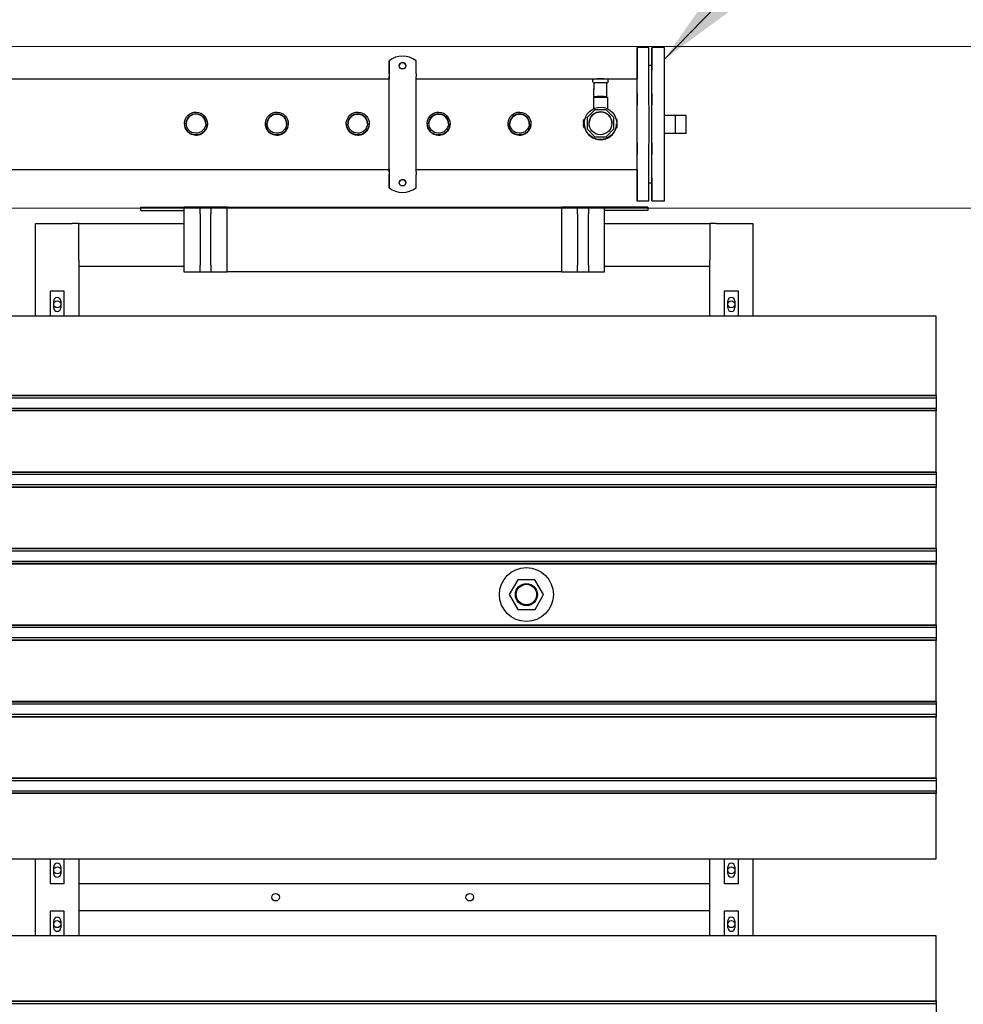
# Model space of a CAD drawing. Extents: x -89225 to 110569, y 13360 to 87647.
# Tile 381 of 478: x 51089 to 52839, y 82461 to 84287. Entities that reach past the tile are written whole.
import ezdxf

# ---------------------------------------------------------------- set-up
doc = ezdxf.new("R2010")
doc.units = 0
for name, color, linetype in [('Beluchtingstank', 253, 'Continuous'), ('Iv-Lines 035', 4, 'Continuous'), ('Iv-Lines 035 @ 100', 4, 'Continuous')]:
    doc.layers.add(name, color=color, linetype=linetype)
doc.styles.add('ISO', font='ISO.SHX')

# ---------------------------------------------------------------- blocks, each defined once
blk = doc.blocks.new('Leidingwerk beluchtingsinstallatie')
for p, q in [((1299577.2, -919997.6), (1299555.2, -919997.6)), ((1299606.2, -919997.6), (1299582.2, -919997.6)), ((1299095.2, -920022.3), (1299095.2, -920046.8)), ((1299095.2, -920046.7), (1299095.2, -920022.3)), ((1299095.2, -920022.3), (1299095.2, -920022.3)), ((1299145.2, -920046.7), (1299145.2, -920022.3)), ((1299582.2, -920031.1), (1299577.2, -920031.1)), ((1297100.9, -920055.9), (1299095.2, -920055.9)), ((1299145.2, -920055.9), (1299555.2, -920055.9)), ((1299473.3, -920057.5), (1299473.3, -920058)), ((1299473.3, -920061.1), (1299473.3, -920058.1)), ((1299475.2, -920084.4), (1299475.3, -920063.1)), ((1299475.2, -920088.4), (1299475.3, -920063.1)), ((1299499.3, -920063.1), (1299475.3, -920063.1)), ((1299499.2, -920088.4), (1299499.3, -920063.1)), ((1299501.3, -920060.5), (1299501.3, -920057.5)), ((1299501.3, -920060.6), (1299501.3, -920061.2)), ((1299474.2, -920090.5), (1299474.2, -920111.3)), ((1299475.2, -920084.6), (1299475.2, -920084.4)), ((1299475.2, -920088.6), (1299475.2, -920084.6)), ((1299475.2, -920088.4), (1299499.2, -920088.4)), ((1299475.2, -920088.6), (1299475.2, -920088.4)), ((1299475.2, -920088.6), (1299481.2, -920088.6)), ((1299481.2, -920088.5), (1299481.2, -920090.4)), ((1299493.2, -920088.5), (1299493.2, -920090.4)), ((1299493.2, -920088.6), (1299499.2, -920088.6)), ((1299499.2, -920088.6), (1299499.2, -920088.4)), ((1299500.2, -920090.5), (1299500.2, -920111.3)), ((1299476.9, -920113.2), (1299462.3, -920127.8)), ((1299497.6, -920113.2), (1299476.9, -920113.2)), ((1299512.3, -920127.8), (1299497.6, -920113.2)), ((1299456, -920133.3), (1299456.2, -920133.3)), ((1299456, -920133.4), (1299456, -920133.4)), ((1299456, -920133.4), (1299456, -920134)), ((1299456, -920133.5), (1299456, -920133.4)), ((1299456, -920134.1), (1299456, -920133.5)), ((1299456, -920133.5), (1299456, -920133.5)), ((1299456, -920133.5), (1299456, -920133.8)), ((1299456, -920133.5), (1299456, -920133.5)), ((1299456, -920134.1), (1299456, -920133.5)), ((1299456, -920133.5), (1299456, -920133.5)), ((1299456, -920133.5), (1299456, -920133.8)), ((1299456, -920133.5), (1299456, -920133.5)), ((1299456, -920135.4), (1299456, -920133.5)), ((1299456, -920133.8), (1299456, -920133.8)), ((1299456, -920133.8), (1299456, -920137.1)), ((1299456, -920133.8), (1299456, -920133.8)), ((1299456, -920133.8), (1299456, -920137.1)), ((1299456, -920134), (1299456, -920134.1)), ((1299456, -920136.8), (1299456, -920134)), ((1299456, -920134), (1299456, -920134)), ((1299456, -920134), (1299456, -920134.7)), ((1299456, -920134), (1299456, -920134)), ((1299456, -920134), (1299456, -920134)), ((1299456, -920134.1), (1299456, -920134.1)), ((1299456, -920134.1), (1299456, -920134.1)), ((1299456, -920136.8), (1299456, -920134.1)), ((1299456, -920134.1), (1299456, -920134.1)), ((1299456, -920134.4), (1299456.2, -920134.4)), ((1299456, -920134.6), (1299456, -920134.6)), ((1299456, -920134.6), (1299456, -920134.6)), ((1299456, -920134.6), (1299456, -920134.6)), ((1299456, -920134.7), (1299456, -920134.7)), ((1299456, -920135.5), (1299456, -920135.4)), ((1299456, -920135.5), (1299456, -920135.5)), ((1299456, -920136.6), (1299456, -920135.5)), ((1299456, -920135.8), (1299456, -920135.8)), ((1299456, -920135.9), (1299456, -920136.3)), ((1299456, -920136.1), (1299456, -920136.1)), ((1299456, -920136.1), (1299456, -920136.1)), ((1299456, -920136.3), (1299456.2, -920136.3)), ((1299456, -920136.3), (1299456, -920136.9)), ((1299456, -920136.3), (1299456, -920136.3)), ((1299456, -920136.9), (1299456, -920136.6)), ((1299456, -920137.1), (1299456, -920136.8)), ((1299456, -920137.1), (1299456, -920136.8)), ((1299456, -920136.9), (1299456.2, -920136.9)), ((1299456, -920136.9), (1299456.2, -920136.9)), ((1299456, -920136.9), (1299456, -920136.9)), ((1299456, -920137), (1299456.2, -920137)), ((1299456, -920137.1), (1299456.2, -920137.1)), ((1299456, -920137.1), (1299456.2, -920137.1)), ((1299456.2, -920146), (1299456.2, -920131)), ((1299456.2, -920131), (1299456.2, -920131.1)), ((1299456.2, -920131), (1299458.2, -920131)), ((1299456.2, -920131.1), (1299456.2, -920133.3)), ((1299456.2, -920135.9), (1299456.2, -920136.3)), ((1299456.2, -920136.3), (1299456.2, -920136.9)), ((1299456.2, -920136.9), (1299456.2, -920136.9)), ((1299456.2, -920137), (1299456.2, -920137.1)), ((1299456.2, -920137.1), (1299456.2, -920140)), ((1299456.2, -920137.1), (1299456.2, -920137.1)), ((1299462.3, -920127.8), (1299462.3, -920148.5)), ((1299462.3, -920127.9), (1299462.3, -920127.8)), ((1299462.3, -920127.9), (1299462.3, -920148.6)), ((1299512.3, -920148.5), (1299512.3, -920127.8)), ((1299516.3, -920131), (1299518.2, -920131)), ((1299518.2, -920146), (1299518.2, -920131)), ((1299518.4, -920133.4), (1299518.2, -920133.4)), ((1299518.4, -920133.4), (1299518.2, -920133.4)), ((1299518.4, -920134), (1299518.2, -920134)), ((1299518.4, -920134), (1299518.2, -920134)), ((1299518.4, -920136.7), (1299518.2, -920136.7)), ((1299518.4, -920137), (1299518.2, -920137)), ((1299518.4, -920137), (1299518.2, -920137)), ((1299518.4, -920137.1), (1299518.2, -920137.1)), ((1299518.4, -920134), (1299518.4, -920133.4)), ((1299518.4, -920134), (1299518.4, -920134)), ((1299518.4, -920136.7), (1299518.4, -920134)), ((1299518.4, -920137), (1299518.4, -920136.7)), ((1299518.4, -920137), (1299518.4, -920137)), ((1299626.2, -920123.7), (1299606.2, -920123.7)), ((1299646.2, -920123.7), (1299626.2, -920123.7)), ((1298716.1, -920138.1), (1298716, -920138.3)), ((1298716, -920138.3), (1298716, -920138.5)), ((1298758.4, -920139.3), (1298758.4, -920139.4)), ((1298758.4, -920139.4), (1298758.4, -920139.6)), ((1298866.1, -920138.1), (1298866, -920138.3)), ((1298866, -920138.3), (1298866, -920138.5)), ((1298908.4, -920139.3), (1298908.4, -920139.4)), ((1298908.4, -920139.4), (1298908.4, -920139.6)), ((1299016.1, -920138.1), (1299016, -920138.3)), ((1299016, -920138.3), (1299016, -920138.5)), ((1299058.4, -920139.3), (1299058.4, -920139.4)), ((1299058.4, -920139.4), (1299058.4, -920139.6)), ((1299166.1, -920138.1), (1299166, -920138.3)), ((1299166, -920138.3), (1299166, -920138.5)), ((1299208.4, -920139.3), (1299208.4, -920139.4)), ((1299208.4, -920139.4), (1299208.4, -920139.6)), ((1299316.1, -920138.1), (1299316, -920138.3)), ((1299316, -920138.3), (1299316, -920138.5)), ((1299358.4, -920139.3), (1299358.4, -920139.4)), ((1299358.4, -920139.4), (1299358.4, -920139.6)), ((1299456, -920140), (1299456.2, -920140)), ((1299456, -920140), (1299456, -920141.2)), ((1299456, -920140), (1299456, -920140)), ((1299456, -920141.2), (1299456, -920140)), ((1299456, -920140), (1299456, -920140)), ((1299456, -920140), (1299456, -920141.2)), ((1299456, -920140), (1299456, -920140)), ((1299456, -920141.2), (1299456, -920140)), ((1299456, -920140.4), (1299456, -920140.1)), ((1299456, -920140.1), (1299456, -920140.1)), ((1299456, -920140.1), (1299456, -920141.9)), ((1299456, -920140.1), (1299456, -920140.1)), ((1299456, -920140.1), (1299456, -920140.1)), ((1299456, -920140.1), (1299456, -920143.7)), ((1299456, -920140.1), (1299456, -920140.1)), ((1299456, -920143.7), (1299456, -920140.1)), ((1299456, -920140.8), (1299456, -920140.2)), ((1299456, -920140.2), (1299456, -920140.2)), ((1299456, -920140.2), (1299456, -920143.7)), ((1299456, -920140.2), (1299456, -920140.2)), ((1299456, -920140.4), (1299456, -920140.4)), ((1299456, -920140.4), (1299456, -920140.4)), ((1299456, -920141.9), (1299456, -920140.4)), ((1299456, -920140.8), (1299456, -920140.8)), ((1299456, -920140.8), (1299456, -920140.8)), ((1299456, -920143.7), (1299456, -920140.8)), ((1299456, -920141.2), (1299456.2, -920141.2)), ((1299456, -920141.2), (1299456.2, -920141.2)), ((1299456, -920141.2), (1299456, -920141.2)), ((1299456, -920141.2), (1299456.2, -920141.2)), ((1299456, -920141.2), (1299456.2, -920141.2)), ((1299456, -920141.2), (1299456, -920141.2)), ((1299456, -920143), (1299456, -920141.8)), ((1299456, -920141.8), (1299456, -920143)), ((1299456, -920141.8), (1299456, -920141.8)), ((1299456, -920141.8), (1299456.2, -920141.8)), ((1299456, -920141.9), (1299456, -920141.9)), ((1299456, -920141.9), (1299456, -920141.9)), ((1299456, -920141.9), (1299456, -920141.9)), ((1299456, -920142.4), (1299456, -920143)), ((1299456, -920143), (1299456, -920142.4)), ((1299456, -920143.3), (1299456, -920143)), ((1299456, -920143), (1299456, -920143.3)), ((1299456, -920143), (1299456, -920143)), ((1299456, -920143), (1299456, -920143)), ((1299456, -920143), (1299456.2, -920143)), ((1299456, -920143.3), (1299456, -920143.3)), ((1299456, -920143.6), (1299456, -920143.3)), ((1299456, -920143.3), (1299456, -920143.6)), ((1299456, -920143.3), (1299456, -920143.3)), ((1299456, -920143.3), (1299456, -920143.3)), ((1299456, -920143.3), (1299456.2, -920143.3)), ((1299456, -920143.3), (1299456.2, -920143.3)), ((1299456, -920143.6), (1299456, -920143.6)), ((1299456, -920143.6), (1299456.2, -920143.6)), ((1299456, -920143.6), (1299456.2, -920143.6)), ((1299456, -920143.7), (1299456, -920143.7)), ((1299456, -920143.7), (1299456, -920143.7)), ((1299456, -920143.7), (1299456, -920143.7)), ((1299456, -920143.7), (1299456.2, -920143.7)), ((1299456, -920143.7), (1299456, -920143.7)), ((1299456, -920143.7), (1299456.2, -920143.7)), ((1299456.2, -920140), (1299456.2, -920141.2)), ((1299456.2, -920141.2), (1299456.2, -920141.2)), ((1299456.2, -920141.2), (1299456.2, -920141.2)), ((1299456.2, -920141.2), (1299456.2, -920141.2)), ((1299456.2, -920141.2), (1299456.2, -920141.8)), ((1299456.2, -920141.8), (1299456.2, -920143)), ((1299456.2, -920143), (1299456.2, -920143.3)), ((1299456.2, -920143.3), (1299456.2, -920143.3)), ((1299456.2, -920143.3), (1299456.2, -920143.6)), ((1299456.2, -920143.6), (1299456.2, -920143.6)), ((1299456.2, -920143.6), (1299456.2, -920143.7)), ((1299456.2, -920143.7), (1299456.2, -920146.1)), ((1299456.2, -920143.7), (1299456.2, -920143.7)), ((1299456.2, -920146.1), (1299456.2, -920146)), ((1299456.2, -920146), (1299458.2, -920146)), ((1299456.2, -920146.1), (1299458.2, -920146.1)), ((1299457.3, -920137.5), (1299457.3, -920137.6)), ((1299458.2, -920146), (1299458.2, -920146.1)), ((1299462.3, -920148.5), (1299476.9, -920163.2)), ((1299462.3, -920148.6), (1299462.3, -920148.5)), ((1299462.3, -920148.6), (1299476.9, -920163.3)), ((1299497.6, -920163.2), (1299512.3, -920148.5)), ((1299497.6, -920163.3), (1299512.3, -920148.6)), ((1299512.3, -920148.6), (1299512.3, -920148.5)), ((1299516.3, -920146.1), (1299516.3, -920146)), ((1299516.3, -920146), (1299518.2, -920146)), ((1299516.3, -920146.1), (1299518.2, -920146.1)), ((1299517.2, -920139.1), (1299517.2, -920139.3)), ((1299518.4, -920139.8), (1299518.2, -920139.8)), ((1299518.4, -920140), (1299518.2, -920140)), ((1299518.4, -920144.6), (1299518.2, -920144.6)), ((1299518.4, -920144.6), (1299518.2, -920144.6)), ((1299518.2, -920146.1), (1299518.2, -920146)), ((1299518.4, -920140), (1299518.4, -920139.8)), ((1299518.4, -920144.6), (1299518.4, -920144.6)), ((1299476.9, -920163.2), (1299497.6, -920163.2)), ((1299476.9, -920163.3), (1299476.9, -920163.2)), ((1299476.9, -920163.3), (1299497.6, -920163.3)), ((1299497.6, -920163.3), (1299497.6, -920163.2)), ((1299626.2, -920157.4), (1299606.2, -920157.4)), ((1299646.2, -920157.4), (1299626.2, -920157.4)), ((1297100.9, -920224.2), (1299095.2, -920224.2)), ((1299145.2, -920224.2), (1299555.2, -920224.2)), ((1299095.2, -920257.8), (1299095.2, -920233.4)), ((1299095.2, -920233.4), (1299095.2, -920257.8)), ((1299145.2, -920257.8), (1299145.2, -920233.4)), ((1299095.2, -920257.8), (1299095.2, -920257.8)), ((1299145.2, -920257.8), (1299145.2, -920257.8)), ((1299582.2, -920249.1), (1299577.2, -920249.1)), ((1299577.2, -920282.6), (1299555.2, -920282.6)), ((1299606.2, -920282.6), (1299582.2, -920282.6))]:
    blk.add_line(p, q)
for centre, major_axis, ratio, start_param, end_param in [((1299555.2, -920140.1), (0, 142.5), 0.000191, 2.20242, 7.222358), ((1299582.2, -920140.1), (0, 142.5), 0.000191, 2.441701, 6.983076), ((1299577.2, -920140.1), (0, 142.5), 0.000191, 3.141593, 6.283185), ((1299606.2, -920140.1), (0, 142.5), 0.000191, 3.141593, 6.283185), ((1299120.2, -920053.5), (40, -1.1), 0.999976, 0.922953, 2.273216), ((1299120.2, -920031.6), (6, -0.15), 0.999976, 0, 3.13576), ((1299582.2, -920029.5), (0, 11), 0.000191, 4.571787, 7.994583), ((1299582.2, -920140.1), (0, 109), 0.000191, 3.141593, 6.283185), ((1299095.2, -920046.7), (0, -5), 0.000191, 4.719386, 6.157022), ((1299095.2, -920046.7), (0, -10), 0.000191, 4.719386, 6.157022), ((1299095.2, -920140.1), (0, -89.2), 0.000191, 0.140157, 3.015429), ((1299095.2, -920140.1), (0, 84.2), 0.000191, 3.281749, 6.157022), ((1299145.2, -920046.7), (0, -5), 0.000191, 4.719386, 6.157022), ((1299145.2, -920140.1), (0, -89.2), 0.000191, 0.140157, 3.015429), ((1299475.3, -920058.1), (-2, 0), 0.999976, 6.255897, 6.283185), ((1299475.3, -920061.1), (-2, 0), 0.999976, 0, 1.570796), ((1299499.3, -920061.1), (2, -0.05), 0.999976, 4.739677, 6.283185), ((1299499.3, -920060.5), (2, 0), 0.999122, 6.255921, 6.283185), ((1299555.2, -920140.1), (0, 84.2), 0.000191, 3.126176, 6.298602), ((1299487.2, -920090.5), (-13, 0), 0.006997, 3.141593, 6.283185), ((1299487.2, -920088.5), (-6, 0), 0.006997, 3.141593, 6.283185), ((1299487.3, -920138.3), (21.2, -0.6), 0.999976, 0.003467, 3.138126), ((1298737.2, -920139), (18, -0.5), 0.999976, 0.009722, 3.131871), ((1298887.2, -920139), (18, -0.5), 0.999976, 0.009722, 3.131871), ((1299037.2, -920139), (18, -0.5), 0.999976, 0.009722, 3.131871), ((1299187.2, -920139), (18, -0.5), 0.999976, 0.009722, 3.131871), ((1299337.2, -920139), (18, -0.5), 0.999976, 0.009722, 3.131871), ((1299626.2, -920140.6), (0, 16.9), 0.000191, 3.141595, 6.283188), ((1299646.2, -920140.6), (0, 16.8), 0.000191, 3.141592, 6.283185), ((1298737.2, -920138.9), (-21.2, 0.6), 0.999976, 0, 3.141593), ((1298737.2, -920139), (-21.2, 0.6), 0.999976, 0, 3.141593), ((1298737.2, -920138.9), (-21.2, 0.6), 0.999976, 6.273344, 9.43462), ((1298887.2, -920138.9), (-21.2, 0.6), 0.999976, 0, 3.141593), ((1298887.2, -920139), (-21.2, 0.6), 0.999976, 0, 3.141593), ((1298887.2, -920138.9), (-21.2, 0.6), 0.999976, 6.273344, 9.43462), ((1299037.2, -920138.9), (-21.2, 0.6), 0.999976, 0, 3.141593), ((1299037.2, -920138.9), (-21.2, 0.6), 0.999976, 6.273344, 9.43462), ((1299037.2, -920139), (-21.2, 0.6), 0.999976, 0, 3.141593), ((1299187.2, -920138.9), (-21.2, 0.6), 0.999976, 0, 3.141593), ((1299187.2, -920139), (-21.2, 0.6), 0.999976, 0, 3.141593), ((1299187.2, -920138.9), (-21.2, 0.6), 0.999976, 6.273344, 9.43462), ((1299337.2, -920138.9), (-21.2, 0.6), 0.999976, 0, 3.141593), ((1299337.2, -920139), (-21.2, 0.6), 0.999976, 0, 3.141593), ((1299337.2, -920138.9), (-21.2, 0.6), 0.999976, 6.273344, 9.43462), ((1299487.2, -920138.5), (-30, 0.8), 0.999976, 0, 0.279968), ((1299487.2, -920138.7), (30, -0.8), 0.999976, 3.415904, 6.06345), ((1299487.2, -920138.5), (30, -0.8), 0.999976, 6.057793, 6.283185), ((1299095.2, -920233.3), (0, 10), 0.000191, 0.140157, 1.577793), ((1299095.2, -920233.3), (0, 5), 0.000191, 0.140157, 1.577793), ((1299145.2, -920233.3), (0, 5), 0.000191, 0.140157, 1.577793), ((1299120.2, -920248.6), (6, -0.15), 0.999976, 0, 3.13576), ((1299120.2, -920226.5), (-40, 1.1), 0.999976, 0.922953, 2.273216), ((1299120.2, -920226.6), (-40, 1.1), 0.999976, 0.922953, 2.273216), ((1299582.2, -920251.3), (0, -11), 0.000191, 4.512503, 8.053868)]:
    blk.add_ellipse(centre, major_axis=major_axis, ratio=ratio, start_param=start_param, end_param=end_param)
for centre, major_axis, ratio in [((1299120.2, -920031.5), (6, 0), 0.999976), ((1299555.2, -920028.9), (0, 11), 0.000191), ((1299555.2, -920029.5), (0, 11), 0.000191), ((1299582.2, -920028.9), (0, 11), 0.000191), ((1299555.2, -920093.4), (0, 11), 0.000191), ((1299582.2, -920093.4), (0, 11), 0.000191), ((1298737.2, -920138.7), (21.2, -0.6), 0.999976), ((1298887.2, -920138.7), (21.2, -0.6), 0.999976), ((1299037.2, -920138.7), (21.2, -0.6), 0.999976), ((1299187.2, -920138.7), (21.2, -0.6), 0.999976), ((1299337.2, -920138.7), (21.2, -0.6), 0.999976), ((1299487.3, -920138.3), (-30, 0.8), 0.999976), ((1299487.3, -920138.2), (21.2, -0.6), 0.999976), ((1298737.2, -920138.7), (18, -0.5), 0.999976), ((1298887.2, -920138.7), (18, -0.5), 0.999976), ((1299037.2, -920138.7), (18, -0.5), 0.999976), ((1299187.2, -920138.7), (18, -0.5), 0.999976), ((1299337.2, -920138.7), (18, -0.5), 0.999976), ((1299555.2, -920185.2), (0, 11), 0.000191), ((1299582.2, -920185.2), (0, 11), 0.000191), ((1299120.2, -920248.5), (6, 0), 0.999976), ((1299555.2, -920250.6), (0, 11), 0.000191), ((1299555.2, -920251.3), (0, 11), 0.000191), ((1299582.2, -920250.6), (0, 11), 0.000191)]:
    blk.add_ellipse(centre, major_axis=major_axis, ratio=ratio)
for points, knots in [([(1299473.3, -920057.5), (1299473.3, -920057.3), (1299473.3, -920057), (1299473.5, -920056.6), (1299473.6, -920056.4), (1299473.8, -920056.1), (1299474, -920056), (1299474.3, -920055.8), (1299474.4, -920055.7), (1299474.5, -920055.7), (1299474.6, -920055.6), (1299474.7, -920055.6), (1299474.8, -920055.6), (1299474.9, -920055.6), (1299474.9, -920055.5), (1299475, -920055.5), (1299475, -920055.5), (1299475.1, -920055.5), (1299475.1, -920055.5), (1299475.2, -920055.5), (1299475.3, -920055.5), (1299475.5, -920055.5), (1299475.8, -920055.5), (1299476.7, -920055.5), (1299477.6, -920055.5), (1299479.6, -920055.5), (1299480.7, -920055.5), (1299483, -920055.4), (1299484.2, -920055.4), (1299486.7, -920055.4), (1299488, -920055.4), (1299490.6, -920055.4), (1299491.8, -920055.4), (1299494.1, -920055.5), (1299495.1, -920055.5), (1299496.9, -920055.5), (1299497.6, -920055.5), (1299498.7, -920055.5), (1299499.1, -920055.5), (1299499.3, -920055.5), (1299499.4, -920055.5), (1299499.4, -920055.5), (1299499.5, -920055.5), (1299499.5, -920055.5), (1299499.6, -920055.5), (1299499.6, -920055.6), (1299499.6, -920055.6), (1299499.7, -920055.6), (1299499.8, -920055.6), (1299499.9, -920055.6), (1299500, -920055.7), (1299500.1, -920055.7), (1299500.2, -920055.8), (1299500.5, -920055.9), (1299500.6, -920056), (1299500.9, -920056.3), (1299501, -920056.5), (1299501.2, -920056.9), (1299501.2, -920057.1), (1299501.3, -920057.4), (1299501.3, -920057.4), (1299501.3, -920057.5)], [0, 0, 0, 0, 0.064992, 0.064992, 0.128799, 0.128799, 0.192582, 0.192582, 0.223391, 0.223391, 0.250433, 0.250433, 0.268281, 0.268281, 0.291335, 0.291335, 0.312504, 0.312504, 0.347687, 0.347687, 0.437682, 0.437682, 0.708598, 0.708598, 1.172806, 1.172806, 1.559094, 1.559094, 1.943182, 1.943182, 2.32658, 2.32658, 2.70984, 2.70984, 3.093269, 3.093269, 3.477442, 3.477442, 3.864697, 3.864697, 3.909403, 3.909403, 3.943004, 3.943004, 3.958942, 3.958942, 3.973559, 3.973559, 3.994903, 3.994903, 4.016698, 4.016698, 4.050126, 4.050126, 4.101336, 4.101336, 4.163301, 4.163301, 4.227034, 4.227034, 4.252084, 4.252084, 4.252084, 4.252084]), ([(1298874, -920126.9), (1298874.1, -920126.8), (1298874.2, -920126.7), (1298875.1, -920125.8), (1298876, -920125), (1298878, -920123.6), (1298879.1, -920123.1), (1298881.3, -920122.1), (1298882.5, -920121.8), (1298884.9, -920121.3), (1298886.1, -920121.2), (1298888.4, -920121.2), (1298889.6, -920121.3), (1298891.9, -920121.8), (1298893.1, -920122.1), (1298895.4, -920123.1), (1298896.4, -920123.6), (1298898.4, -920125), (1298899.4, -920125.8), (1298900.5, -920126.9), (1298900.8, -920127.2), (1298901.1, -920127.6)], [4.108781, 4.108781, 4.108781, 4.108781, 4.152558, 4.152558, 4.498623, 4.498623, 4.844688, 4.844688, 5.190753, 5.190753, 5.536817, 5.536817, 5.882882, 5.882882, 6.228947, 6.228947, 6.575012, 6.575012, 6.921076, 6.921076, 7.061215, 7.061215, 7.061215, 7.061215]), ([(1299024, -920126.9), (1299024.1, -920126.8), (1299024.2, -920126.7), (1299025.1, -920125.8), (1299026, -920125), (1299028, -920123.6), (1299029.1, -920123.1), (1299031.3, -920122.1), (1299032.5, -920121.8), (1299034.9, -920121.3), (1299036.1, -920121.2), (1299038.4, -920121.2), (1299039.6, -920121.3), (1299041.9, -920121.8), (1299043.1, -920122.1), (1299045.4, -920123.1), (1299046.4, -920123.6), (1299048.4, -920125), (1299049.4, -920125.8), (1299050.5, -920126.9), (1299050.8, -920127.2), (1299051.1, -920127.6)], [4.108781, 4.108781, 4.108781, 4.108781, 4.152558, 4.152558, 4.498623, 4.498623, 4.844688, 4.844688, 5.190753, 5.190753, 5.536817, 5.536817, 5.882882, 5.882882, 6.228947, 6.228947, 6.575012, 6.575012, 6.921076, 6.921076, 7.061215, 7.061215, 7.061215, 7.061215]), ([(1299174, -920126.9), (1299174.1, -920126.8), (1299174.2, -920126.7), (1299175.1, -920125.8), (1299176, -920125), (1299178, -920123.6), (1299179.1, -920123.1), (1299181.3, -920122.1), (1299182.5, -920121.8), (1299184.9, -920121.3), (1299186.1, -920121.2), (1299188.4, -920121.2), (1299189.6, -920121.3), (1299191.9, -920121.8), (1299193.1, -920122.1), (1299195.4, -920123.1), (1299196.4, -920123.6), (1299198.4, -920125), (1299199.4, -920125.8), (1299200.5, -920126.9), (1299200.8, -920127.2), (1299201.1, -920127.6)], [4.108781, 4.108781, 4.108781, 4.108781, 4.152558, 4.152558, 4.498623, 4.498623, 4.844688, 4.844688, 5.190753, 5.190753, 5.536817, 5.536817, 5.882882, 5.882882, 6.228947, 6.228947, 6.575012, 6.575012, 6.921076, 6.921076, 7.061215, 7.061215, 7.061215, 7.061215]), ([(1299324, -920126.9), (1299324.1, -920126.8), (1299324.2, -920126.7), (1299325.1, -920125.8), (1299326, -920125), (1299328, -920123.6), (1299329.1, -920123.1), (1299331.3, -920122.1), (1299332.5, -920121.8), (1299334.9, -920121.3), (1299336.1, -920121.2), (1299338.4, -920121.2), (1299339.6, -920121.3), (1299341.9, -920121.8), (1299343.1, -920122.1), (1299345.4, -920123.1), (1299346.4, -920123.6), (1299348.4, -920125), (1299349.4, -920125.8), (1299350.5, -920126.9), (1299350.8, -920127.2), (1299351.1, -920127.6)], [4.108781, 4.108781, 4.108781, 4.108781, 4.152558, 4.152558, 4.498623, 4.498623, 4.844688, 4.844688, 5.190753, 5.190753, 5.536817, 5.536817, 5.882882, 5.882882, 6.228947, 6.228947, 6.575012, 6.575012, 6.921076, 6.921076, 7.061215, 7.061215, 7.061215, 7.061215]), ([(1299456, -920133.3), (1299456, -920133.3), (1299456, -920133.3), (1299456, -920133.4), (1299456, -920133.4), (1299456, -920133.5), (1299456, -920133.5), (1299456, -920133.6), (1299456, -920133.7), (1299456, -920133.9), (1299456, -920134), (1299456, -920134.1), (1299456, -920134.2), (1299456, -920134.3), (1299456, -920134.4)], [0, 0, 0, 0, 0.089615, 0.174949, 0.257548, 0.338901, 0.420053, 0.501401, 0.584252, 0.67037, 0.756473, 0.839207, 0.92012, 1, 1, 1, 1]), ([(1299456, -920134.6), (1299456, -920134.6), (1299456, -920134.5), (1299456, -920134.3), (1299456, -920134.2), (1299456, -920134.1), (1299456, -920134), (1299456, -920133.9), (1299456, -920133.8), (1299456, -920133.7), (1299456, -920133.6), (1299456, -920133.5), (1299456, -920133.5), (1299456, -920133.4), (1299456, -920133.4), (1299456, -920133.4), (1299456, -920133.3), (1299456, -920133.3), (1299456, -920133.3)], [0, 0, 0, 0, 0.07494, 0.146428, 0.214753, 0.280422, 0.343604, 0.405543, 0.466199, 0.526538, 0.585902, 0.64409, 0.701613, 0.758754, 0.816629, 0.875655, 0.936624, 1, 1, 1, 1]), ([(1299456, -920134), (1299456, -920134), (1299456, -920134), (1299456, -920134), (1299456, -920134), (1299456, -920134), (1299456, -920134), (1299456, -920134.1), (1299456, -920134.1), (1299456, -920134.1), (1299456, -920134.2), (1299456, -920134.2), (1299456, -920134.3), (1299456, -920134.3), (1299456, -920134.4), (1299456, -920134.5), (1299456, -920134.5), (1299456, -920134.6), (1299456, -920134.6)], [0, 0, 0, 0, 0.056467, 0.111164, 0.164937, 0.218322, 0.272393, 0.327976, 0.385291, 0.444903, 0.506844, 0.569488, 0.634153, 0.700976, 0.770897, 0.843626, 0.91966, 1, 1, 1, 1]), ([(1299456, -920134.4), (1299456, -920134.4), (1299456, -920134.3), (1299456, -920134.2), (1299456, -920134.2), (1299456, -920134.1), (1299456, -920134), (1299456, -920134), (1299456, -920134), (1299456, -920134), (1299456, -920134)], [0, 0, 0, 0, 0.132755, 0.257234, 0.378601, 0.501406, 0.623942, 0.743642, 0.868121, 1, 1, 1, 1]), ([(1299456, -920135.5), (1299456, -920135.5), (1299456, -920135.4), (1299456, -920135.3), (1299456, -920135.2), (1299456, -920135.2), (1299456, -920135.1), (1299456, -920135), (1299456, -920134.9), (1299456, -920134.9), (1299456, -920134.8), (1299456, -920134.6), (1299456, -920134.5), (1299456, -920134.5), (1299456, -920134.4)], [0, 0, 0, 0, 0.103844, 0.201115, 0.291116, 0.374348, 0.450707, 0.52004, 0.583258, 0.639578, 0.741537, 0.83506, 0.920873, 1, 1, 1, 1]), ([(1299456, -920134.4), (1299456, -920134.4), (1299456, -920134.5), (1299456, -920134.5), (1299456, -920134.6), (1299456, -920134.7), (1299456, -920134.8), (1299456, -920134.9), (1299456, -920135), (1299456, -920135.1), (1299456, -920135.2), (1299456, -920135.3), (1299456, -920135.4), (1299456, -920135.5), (1299456, -920135.6), (1299456, -920135.7), (1299456, -920135.8), (1299456, -920135.9), (1299456, -920135.9)], [0, 0, 0, 0, 0.045518, 0.091616, 0.139247, 0.188242, 0.238673, 0.290664, 0.34484, 0.400432, 0.459144, 0.522551, 0.590101, 0.66226, 0.739681, 0.821575, 0.90833, 1, 1, 1, 1]), ([(1299456, -920134.7), (1299456, -920134.7), (1299456, -920134.7), (1299456, -920134.7), (1299456, -920134.7), (1299456, -920134.7), (1299456, -920134.8), (1299456, -920134.8), (1299456, -920134.9), (1299456, -920135), (1299456, -920135.1), (1299456, -920135.2), (1299456, -920135.2), (1299456, -920135.4), (1299456, -920135.5), (1299456, -920135.6), (1299456, -920135.7), (1299456, -920135.8), (1299456, -920135.8)], [0, 0, 0, 0, 0.063401, 0.124976, 0.184492, 0.243474, 0.302264, 0.361384, 0.421482, 0.483455, 0.545936, 0.608143, 0.66982, 0.732332, 0.796092, 0.861643, 0.929435, 1, 1, 1, 1]), ([(1299456, -920134.7), (1299456, -920134.7), (1299456, -920134.7), (1299456, -920134.7), (1299456, -920134.7), (1299456, -920134.7), (1299456, -920134.7)], [0, 0, 0, 0, 0.263654, 0.51998, 0.767103, 1, 1, 1, 1]), ([(1299456, -920135.3), (1299456, -920135.3), (1299456, -920135.3), (1299456, -920135.3), (1299456, -920135.3), (1299456, -920135.3), (1299456, -920135.4), (1299456, -920135.4), (1299456, -920135.5), (1299456, -920135.5), (1299456, -920135.5)], [0, 0, 0, 0, 0.11036, 0.221186, 0.334364, 0.452977, 0.577234, 0.708804, 0.849355, 1, 1, 1, 1]), ([(1299456, -920135.8), (1299456, -920135.8), (1299456, -920135.8), (1299456, -920135.7), (1299456, -920135.7), (1299456, -920135.6), (1299456, -920135.6), (1299456, -920135.5), (1299456, -920135.5), (1299456, -920135.4), (1299456, -920135.4), (1299456, -920135.4), (1299456, -920135.3), (1299456, -920135.3), (1299456, -920135.3), (1299456, -920135.3), (1299456, -920135.3), (1299456, -920135.3), (1299456, -920135.3)], [0, 0, 0, 0, 0.072891, 0.141883, 0.209282, 0.274623, 0.338439, 0.401305, 0.465006, 0.52832, 0.59074, 0.650981, 0.70969, 0.767212, 0.824188, 0.881767, 0.939955, 1, 1, 1, 1]), ([(1299456, -920136.4), (1299456, -920136.4), (1299456, -920136.4), (1299456, -920136.4), (1299456, -920136.4), (1299456, -920136.4), (1299456, -920136.3), (1299456, -920136.3), (1299456, -920136.3), (1299456, -920136.2), (1299456, -920136.2), (1299456, -920136.2), (1299456, -920136.1), (1299456, -920136.1), (1299456, -920136), (1299456, -920136), (1299456, -920135.9), (1299456, -920135.9), (1299456, -920135.8)], [0, 0, 0, 0, 0.061179, 0.120371, 0.178442, 0.235934, 0.294268, 0.352654, 0.413122, 0.475586, 0.5389, 0.601869, 0.664333, 0.727647, 0.792409, 0.85912, 0.928135, 1, 1, 1, 1]), ([(1299456, -920135.8), (1299456, -920135.9), (1299456, -920135.9), (1299456, -920136.1), (1299456, -920136.2), (1299456, -920136.3), (1299456, -920136.4), (1299456, -920136.5), (1299456, -920136.6), (1299456, -920136.7), (1299456, -920136.8), (1299456, -920136.8), (1299456, -920136.9), (1299456, -920136.9), (1299456, -920137), (1299456, -920137), (1299456, -920137), (1299456, -920137), (1299456, -920137)], [0, 0, 0, 0, 0.066755, 0.131728, 0.19481, 0.256899, 0.318751, 0.380351, 0.443324, 0.507463, 0.571506, 0.633361, 0.693942, 0.753929, 0.813802, 0.874524, 0.936222, 1, 1, 1, 1]), ([(1299456, -920136.1), (1299456, -920136.1), (1299456, -920136.2), (1299456, -920136.2), (1299456, -920136.3), (1299456, -920136.3), (1299456, -920136.4), (1299456, -920136.4), (1299456, -920136.4), (1299456, -920136.4), (1299456, -920136.4)], [0, 0, 0, 0, 0.138114, 0.268408, 0.394191, 0.517092, 0.637493, 0.757004, 0.877294, 1, 1, 1, 1]), ([(1299456, -920137), (1299456, -920137), (1299456, -920137), (1299456, -920137), (1299456, -920137), (1299456, -920137), (1299456, -920136.9), (1299456, -920136.9), (1299456, -920136.9), (1299456, -920136.8), (1299456, -920136.7), (1299456, -920136.7), (1299456, -920136.6), (1299456, -920136.5), (1299456, -920136.4), (1299456, -920136.3), (1299456, -920136.2), (1299456, -920136.1), (1299456, -920136.1)], [0, 0, 0, 0, 0.065935, 0.130037, 0.192362, 0.25382, 0.314199, 0.37467, 0.435154, 0.496479, 0.557809, 0.619031, 0.679691, 0.740961, 0.803375, 0.866818, 0.932318, 1, 1, 1, 1]), ([(1299456.2, -920133.3), (1299456.2, -920133.3), (1299456.2, -920133.3), (1299456.2, -920133.4), (1299456.2, -920133.4), (1299456.2, -920133.5), (1299456.2, -920133.5), (1299456.2, -920133.6), (1299456.2, -920133.7), (1299456.2, -920133.9), (1299456.2, -920134), (1299456.2, -920134.1), (1299456.2, -920134.2), (1299456.2, -920134.3), (1299456.2, -920134.4)], [0, 0, 0, 0, 0.089615, 0.174949, 0.257548, 0.338901, 0.420053, 0.501401, 0.584252, 0.67037, 0.756473, 0.839207, 0.92012, 1, 1, 1, 1]), ([(1299456.2, -920134.4), (1299456.2, -920134.4), (1299456.2, -920134.5), (1299456.2, -920134.5), (1299456.2, -920134.6), (1299456.2, -920134.7), (1299456.2, -920134.8), (1299456.2, -920134.9), (1299456.2, -920135), (1299456.2, -920135.1), (1299456.2, -920135.2), (1299456.2, -920135.3), (1299456.2, -920135.4), (1299456.2, -920135.5), (1299456.2, -920135.6), (1299456.2, -920135.7), (1299456.2, -920135.8), (1299456.2, -920135.9), (1299456.2, -920135.9)], [0, 0, 0, 0, 0.045518, 0.091616, 0.139247, 0.188242, 0.238673, 0.290664, 0.34484, 0.400432, 0.459144, 0.522551, 0.590101, 0.66226, 0.739681, 0.821575, 0.90833, 1, 1, 1, 1]), ([(1299456.2, -920136.9), (1299456.2, -920136.9), (1299456.2, -920137), (1299456.2, -920137), (1299456.2, -920137), (1299456.2, -920137), (1299456.2, -920137), (1299456.2, -920137)], [0.7421586, 0.7421586, 0.7421586, 0.7421586, 0.7539288, 0.8138015, 0.8745236, 0.936222, 1, 1, 1, 1]), ([(1299518.4, -920133.4), (1299518.4, -920133.4), (1299518.4, -920133.4), (1299518.4, -920133.4), (1299518.4, -920133.4), (1299518.4, -920133.4)], [0.8579456, 0.8579456, 0.8579456, 0.8579456, 0.8756555, 0.9366243, 1, 1, 1, 1]), ([(1299518.4, -920137.1), (1299518.4, -920137.1), (1299518.4, -920137.1), (1299518.4, -920137), (1299518.4, -920137), (1299518.4, -920137)], [0, 0, 0, 0, 0.0659348, 0.1300373, 0.1444984, 0.1444984, 0.1444984, 0.1444984]), ([(1298887.2, -920160.6), (1298885.9, -920160.6), (1298884.5, -920160.5), (1298881.8, -920159.9), (1298880.4, -920159.5), (1298877.8, -920158.4), (1298876.6, -920157.8), (1298874.3, -920156.2), (1298873.2, -920155.3), (1298871.4, -920153.5), (1298870.5, -920152.4), (1298869, -920150.1), (1298868.3, -920148.9), (1298867.3, -920146.5), (1298866.9, -920145.4), (1298866.7, -920144.2)], [0, 0, 0, 0, 0.398893, 0.398893, 0.797786, 0.797786, 1.196678, 1.196678, 1.595571, 1.595571, 1.994408, 1.994408, 2.393244, 2.393244, 2.730035, 2.730035, 2.730035, 2.730035]), ([(1298907.5, -920145.3), (1298907.3, -920146.1), (1298907, -920146.8), (1298906.1, -920148.9), (1298905.5, -920150.1), (1298903.9, -920152.4), (1298903.1, -920153.5), (1298901.2, -920155.3), (1298900.1, -920156.2), (1298897.8, -920157.8), (1298896.6, -920158.4), (1298894, -920159.5), (1298892.6, -920159.9), (1298889.9, -920160.5), (1298888.5, -920160.6), (1298887.2, -920160.6)], [10.1424, 10.1424, 10.1424, 10.1424, 10.370424, 10.370424, 10.769261, 10.769261, 11.168097, 11.168097, 11.56699, 11.56699, 11.965883, 11.965883, 12.364776, 12.364776, 12.763668, 12.763668, 12.763668, 12.763668]), ([(1299037.2, -920160.6), (1299035.9, -920160.6), (1299034.5, -920160.5), (1299031.8, -920159.9), (1299030.4, -920159.5), (1299027.8, -920158.4), (1299026.6, -920157.8), (1299024.3, -920156.2), (1299023.2, -920155.3), (1299021.4, -920153.5), (1299020.5, -920152.4), (1299019, -920150.1), (1299018.3, -920148.9), (1299017.3, -920146.5), (1299016.9, -920145.4), (1299016.7, -920144.2)], [0, 0, 0, 0, 0.398893, 0.398893, 0.797786, 0.797786, 1.196678, 1.196678, 1.595571, 1.595571, 1.994408, 1.994408, 2.393244, 2.393244, 2.730035, 2.730035, 2.730035, 2.730035]), ([(1299057.5, -920145.3), (1299057.3, -920146.1), (1299057, -920146.8), (1299056.1, -920148.9), (1299055.5, -920150.1), (1299053.9, -920152.4), (1299053.1, -920153.5), (1299051.2, -920155.3), (1299050.1, -920156.2), (1299047.8, -920157.8), (1299046.6, -920158.4), (1299044, -920159.5), (1299042.6, -920159.9), (1299039.9, -920160.5), (1299038.5, -920160.6), (1299037.2, -920160.6)], [10.1424, 10.1424, 10.1424, 10.1424, 10.370424, 10.370424, 10.769261, 10.769261, 11.168097, 11.168097, 11.56699, 11.56699, 11.965883, 11.965883, 12.364776, 12.364776, 12.763668, 12.763668, 12.763668, 12.763668]), ([(1299187.2, -920160.6), (1299185.9, -920160.6), (1299184.5, -920160.5), (1299181.8, -920159.9), (1299180.4, -920159.5), (1299177.8, -920158.4), (1299176.6, -920157.8), (1299174.3, -920156.2), (1299173.2, -920155.3), (1299171.4, -920153.5), (1299170.5, -920152.4), (1299169, -920150.1), (1299168.3, -920148.9), (1299167.3, -920146.5), (1299166.9, -920145.4), (1299166.7, -920144.2)], [0, 0, 0, 0, 0.398893, 0.398893, 0.797786, 0.797786, 1.196678, 1.196678, 1.595571, 1.595571, 1.994408, 1.994408, 2.393244, 2.393244, 2.730035, 2.730035, 2.730035, 2.730035]), ([(1299207.5, -920145.3), (1299207.3, -920146.1), (1299207, -920146.8), (1299206.1, -920148.9), (1299205.5, -920150.1), (1299203.9, -920152.4), (1299203.1, -920153.5), (1299201.2, -920155.3), (1299200.1, -920156.2), (1299197.8, -920157.8), (1299196.6, -920158.4), (1299194, -920159.5), (1299192.6, -920159.9), (1299189.9, -920160.5), (1299188.5, -920160.6), (1299187.2, -920160.6)], [10.1424, 10.1424, 10.1424, 10.1424, 10.370424, 10.370424, 10.769261, 10.769261, 11.168097, 11.168097, 11.56699, 11.56699, 11.965883, 11.965883, 12.364776, 12.364776, 12.763668, 12.763668, 12.763668, 12.763668]), ([(1299337.2, -920160.6), (1299335.9, -920160.6), (1299334.5, -920160.5), (1299331.8, -920159.9), (1299330.4, -920159.5), (1299327.8, -920158.4), (1299326.6, -920157.8), (1299324.3, -920156.2), (1299323.2, -920155.3), (1299321.4, -920153.5), (1299320.5, -920152.4), (1299319, -920150.1), (1299318.3, -920148.9), (1299317.3, -920146.5), (1299316.9, -920145.4), (1299316.7, -920144.2)], [0, 0, 0, 0, 0.398893, 0.398893, 0.797786, 0.797786, 1.196678, 1.196678, 1.595571, 1.595571, 1.994408, 1.994408, 2.393244, 2.393244, 2.730035, 2.730035, 2.730035, 2.730035]), ([(1299357.5, -920145.3), (1299357.3, -920146.1), (1299357, -920146.8), (1299356.1, -920148.9), (1299355.5, -920150.1), (1299353.9, -920152.4), (1299353.1, -920153.5), (1299351.2, -920155.3), (1299350.1, -920156.2), (1299347.8, -920157.8), (1299346.6, -920158.4), (1299344, -920159.5), (1299342.6, -920159.9), (1299339.9, -920160.5), (1299338.5, -920160.6), (1299337.2, -920160.6)], [10.1424, 10.1424, 10.1424, 10.1424, 10.370424, 10.370424, 10.769261, 10.769261, 11.168097, 11.168097, 11.56699, 11.56699, 11.965883, 11.965883, 12.364776, 12.364776, 12.763668, 12.763668, 12.763668, 12.763668]), ([(1299518.4, -920142.3), (1299518.4, -920142.2), (1299518.4, -920142.1), (1299518.4, -920141.9), (1299518.4, -920141.8), (1299518.4, -920141.6), (1299518.4, -920141.5), (1299518.4, -920141.3), (1299518.4, -920141.2), (1299518.4, -920141.1), (1299518.4, -920140.9), (1299518.4, -920140.8), (1299518.4, -920140.7), (1299518.4, -920140.6), (1299518.4, -920140.4), (1299518.4, -920140.3), (1299518.4, -920140.2), (1299518.4, -920140.1), (1299518.4, -920140)], [0, 0, 0, 0, 0.070704, 0.139402, 0.205837, 0.270363, 0.332833, 0.393544, 0.452347, 0.509638, 0.566754, 0.624644, 0.683781, 0.744259, 0.806033, 0.869308, 0.933906, 1, 1, 1, 1]), ([(1299518.4, -920144.6), (1299518.4, -920144.5), (1299518.4, -920144.4), (1299518.4, -920144.3), (1299518.4, -920144.1), (1299518.4, -920144), (1299518.4, -920143.9), (1299518.4, -920143.7), (1299518.4, -920143.6), (1299518.4, -920143.5), (1299518.4, -920143.3), (1299518.4, -920143.2), (1299518.4, -920143.1), (1299518.4, -920142.9), (1299518.4, -920142.8), (1299518.4, -920142.6), (1299518.4, -920142.4), (1299518.4, -920142.3), (1299518.4, -920142.3)], [0, 0, 0, 0, 0.069992, 0.137394, 0.202935, 0.266016, 0.327222, 0.386406, 0.443698, 0.499172, 0.554855, 0.612106, 0.67152, 0.732949, 0.796432, 0.862067, 0.929908, 1, 1, 1, 1])]:
    blk.add_open_spline(points, degree=3, knots=knots)
blk = doc.blocks.new('Beluchtingselementen Bosman')
for p, q in [((1290824.4, -854122.8), (1290904.4, -854122.8)), ((1290824.4, -854128.8), (1290824.4, -854122.8)), ((1290824.4, -854128.8), (1290904.4, -854128.8)), ((1290934.4, -854122.8), (1290904.4, -854122.8)), ((1290904.4, -854122.8), (1290904.4, -854242.8)), ((1290934.4, -854128.2), (1290934.4, -854122.8)), ((1290954.4, -854122.8), (1290934.4, -854122.8)), ((1290934.4, -854135.2), (1290934.4, -854128.2)), ((1290934.4, -854135.2), (1290934.4, -854230.4)), ((1290984.4, -854122.8), (1290954.4, -854122.8)), ((1290954.4, -854122.8), (1290954.4, -854128.2)), ((1290954.4, -854128.2), (1290954.4, -854135.2)), ((1290954.4, -854230.4), (1290954.4, -854135.2)), ((1290984.4, -854122.8), (1291604.4, -854122.8)), ((1290984.4, -854242.8), (1290984.4, -854122.8)), ((1291634.4, -854122.8), (1291604.4, -854122.8)), ((1291604.4, -854122.8), (1291604.4, -854242.8)), ((1291654.4, -854122.8), (1291634.4, -854122.8)), ((1291634.4, -854128.2), (1291634.4, -854122.8)), ((1291634.4, -854135.2), (1291634.4, -854128.2)), ((1291634.4, -854135.2), (1291634.4, -854230.4)), ((1291684.4, -854122.8), (1291654.4, -854122.8)), ((1291654.4, -854122.8), (1291654.4, -854128.2)), ((1291654.4, -854128.2), (1291654.4, -854135.2)), ((1291654.4, -854230.4), (1291654.4, -854135.2)), ((1291684.4, -854242.8), (1291684.4, -854122.8)), ((1291764.4, -854122.8), (1291684.4, -854122.8)), ((1291764.4, -854128.8), (1291684.4, -854128.8)), ((1291764.4, -854122.8), (1291764.4, -854128.8)), ((1290629.4, -854324.5), (1290629.4, -854152.8)), ((1290629.4, -854152.8), (1290697.4, -854152.8)), ((1290709.4, -854152.8), (1290697.4, -854152.8)), ((1290709.4, -854152.8), (1290904.4, -854152.8)), ((1290709.4, -854220.8), (1290709.4, -854152.8)), ((1291684.4, -854152.8), (1291879.4, -854152.8)), ((1291891.4, -854152.8), (1291879.4, -854152.8)), ((1291879.4, -854152.8), (1291879.4, -854220.8)), ((1291891.4, -854152.8), (1291959.4, -854152.8)), ((1291959.4, -854152.8), (1291959.4, -854324.5)), ((1290709.4, -854220.8), (1290709.4, -854232.8)), ((1291879.4, -854232.8), (1291879.4, -854220.8)), ((1290709.4, -854232.8), (1290709.4, -854324.5)), ((1290904.4, -854232.8), (1290709.4, -854232.8)), ((1290904.4, -854242.8), (1290934.4, -854242.8)), ((1290934.4, -854237.4), (1290934.4, -854230.4)), ((1290934.4, -854242.8), (1290934.4, -854237.4)), ((1290934.4, -854242.8), (1290954.4, -854242.8)), ((1290954.4, -854230.4), (1290954.4, -854237.4)), ((1290954.4, -854237.4), (1290954.4, -854242.8)), ((1290954.4, -854242.8), (1290984.4, -854242.8)), ((1291604.4, -854242.8), (1290984.4, -854242.8)), ((1291604.4, -854242.8), (1291634.4, -854242.8)), ((1291634.4, -854237.4), (1291634.4, -854230.4)), ((1291634.4, -854242.8), (1291634.4, -854237.4)), ((1291634.4, -854242.8), (1291654.4, -854242.8)), ((1291654.4, -854230.4), (1291654.4, -854237.4)), ((1291654.4, -854237.4), (1291654.4, -854242.8)), ((1291654.4, -854242.8), (1291684.4, -854242.8)), ((1291879.4, -854232.8), (1291684.4, -854232.8)), ((1291879.4, -854324.5), (1291879.4, -854232.8)), ((1290656.9, -854324.5), (1290656.9, -854277.9)), ((1290656.9, -854277.9), (1290681.9, -854277.9)), ((1290681.9, -854277.9), (1290681.9, -854324.5)), ((1291906.9, -854324.5), (1291906.9, -854277.9)), ((1291906.9, -854277.9), (1291931.9, -854277.9)), ((1291931.9, -854277.9), (1291931.9, -854324.5)), ((1290662.9, -854309.5), (1290662.9, -854296.5)), ((1290675.9, -854296.5), (1290675.9, -854309.5)), ((1291912.9, -854309.5), (1291912.9, -854296.5)), ((1291925.9, -854296.5), (1291925.9, -854309.5)), ((1292299.4, -854324.5), (1290289.4, -854324.5)), ((1292299.4, -854472), (1292299.4, -854324.5)), ((1292299.4, -854472), (1290289.4, -854472)), ((1292299.4, -854472.7), (1290289.4, -854472.7)), ((1292299.4, -854476.7), (1290289.4, -854476.7)), ((1292299.4, -854472), (1292299.4, -854472.7)), ((1292299.4, -854472.7), (1292299.4, -854475.5)), ((1292299.4, -854476.7), (1292299.4, -854475.5)), ((1292299.4, -854476.7), (1292299.4, -854478.3)), ((1292299.4, -854478.3), (1292299.4, -854494.3)), ((1292299.4, -854495.8), (1290289.4, -854495.8)), ((1292299.4, -854499.9), (1290289.4, -854499.9)), ((1292299.4, -854500.6), (1290289.4, -854500.6)), ((1292299.4, -854494.3), (1292299.4, -854495.8)), ((1292299.4, -854497.1), (1292299.4, -854495.8)), ((1292299.4, -854497.1), (1292299.4, -854499.9)), ((1292299.4, -854499.9), (1292299.4, -854500.6)), ((1292299.4, -854614), (1292299.4, -854500.6)), ((1292299.4, -854614), (1290289.4, -854614)), ((1292299.4, -854614.7), (1290289.4, -854614.7)), ((1292299.4, -854618.7), (1290289.4, -854618.7)), ((1292299.4, -854614), (1292299.4, -854614.7)), ((1292299.4, -854614.7), (1292299.4, -854617.5)), ((1292299.4, -854618.7), (1292299.4, -854617.5)), ((1292299.4, -854618.7), (1292299.4, -854620.3)), ((1292299.4, -854620.3), (1292299.4, -854636.3)), ((1292299.4, -854637.8), (1290289.4, -854637.8)), ((1292299.4, -854641.9), (1290289.4, -854641.9)), ((1292299.4, -854642.6), (1290289.4, -854642.6)), ((1292299.4, -854636.3), (1292299.4, -854637.8)), ((1292299.4, -854639.1), (1292299.4, -854637.8)), ((1292299.4, -854639.1), (1292299.4, -854641.9)), ((1292299.4, -854641.9), (1292299.4, -854642.6)), ((1292299.4, -854756), (1292299.4, -854642.6)), ((1292299.4, -854756), (1290289.4, -854756)), ((1292299.4, -854756.7), (1290289.4, -854756.7)), ((1292299.4, -854756), (1292299.4, -854756.7)), ((1292299.4, -854756.7), (1292299.4, -854759.5)), ((1292299.4, -854760.7), (1290289.4, -854760.7)), ((1292299.4, -854760.7), (1292299.4, -854759.5)), ((1292299.4, -854760.7), (1292299.4, -854762.3)), ((1292299.4, -854762.3), (1292299.4, -854778.3)), ((1292299.4, -854779.8), (1290289.4, -854779.8)), ((1292299.4, -854783.9), (1290289.4, -854783.9)), ((1292299.4, -854784.6), (1290289.4, -854784.6)), ((1292299.4, -854778.3), (1292299.4, -854779.8)), ((1292299.4, -854781.1), (1292299.4, -854779.8)), ((1292299.4, -854781.1), (1292299.4, -854783.9)), ((1292299.4, -854783.9), (1292299.4, -854784.6)), ((1292299.4, -854898), (1292299.4, -854784.6)), ((1291523.4, -854813.8), (1291507.6, -854841.4)), ((1291555.2, -854813.7), (1291523.4, -854813.8)), ((1291571.2, -854841.2), (1291555.2, -854813.7)), ((1291507.6, -854841.4), (1291523.6, -854868.9)), ((1291555.4, -854868.8), (1291571.2, -854841.2)), ((1291523.6, -854868.9), (1291555.4, -854868.8)), ((1292299.4, -854898), (1290289.4, -854898)), ((1292299.4, -854898.7), (1290289.4, -854898.7)), ((1292299.4, -854902.7), (1290289.4, -854902.7)), ((1292299.4, -854898), (1292299.4, -854898.7)), ((1292299.4, -854898.7), (1292299.4, -854901.5)), ((1292299.4, -854902.7), (1292299.4, -854901.5)), ((1292299.4, -854902.7), (1292299.4, -854904.3)), ((1292299.4, -854921.8), (1290289.4, -854921.8)), ((1292299.4, -854904.3), (1292299.4, -854920.3)), ((1292299.4, -854920.3), (1292299.4, -854921.8)), ((1292299.4, -854923.1), (1292299.4, -854921.8)), ((1292299.4, -854925.9), (1290289.4, -854925.9)), ((1292299.4, -854926.6), (1290289.4, -854926.6)), ((1292299.4, -854923.1), (1292299.4, -854925.9)), ((1292299.4, -854925.9), (1292299.4, -854926.6)), ((1292299.4, -855040), (1292299.4, -854926.6)), ((1292299.4, -855040), (1290289.4, -855040)), ((1292299.4, -855040.7), (1290289.4, -855040.7)), ((1292299.4, -855044.7), (1290289.4, -855044.7)), ((1292299.4, -855040), (1292299.4, -855040.7)), ((1292299.4, -855040.7), (1292299.4, -855043.5)), ((1292299.4, -855044.7), (1292299.4, -855043.5)), ((1292299.4, -855044.7), (1292299.4, -855046.3)), ((1292299.4, -855046.3), (1292299.4, -855062.3)), ((1292299.4, -855063.8), (1290289.4, -855063.8)), ((1292299.4, -855067.9), (1290289.4, -855067.9)), ((1292299.4, -855062.3), (1292299.4, -855063.8)), ((1292299.4, -855065.1), (1292299.4, -855063.8)), ((1292299.4, -855065.1), (1292299.4, -855067.9)), ((1292299.4, -855067.9), (1292299.4, -855068.6)), ((1292299.4, -855068.6), (1290289.4, -855068.6)), ((1292299.4, -855182), (1292299.4, -855068.6)), ((1292299.4, -855182), (1290289.4, -855182)), ((1292299.4, -855182.7), (1290289.4, -855182.7)), ((1292299.4, -855186.7), (1290289.4, -855186.7)), ((1292299.4, -855182), (1292299.4, -855182.7)), ((1292299.4, -855182.7), (1292299.4, -855185.5)), ((1292299.4, -855186.7), (1292299.4, -855185.5)), ((1292299.4, -855186.7), (1292299.4, -855188.3)), ((1292299.4, -855188.3), (1292299.4, -855204.3)), ((1292299.4, -855205.8), (1290289.4, -855205.8)), ((1292299.4, -855209.9), (1290289.4, -855209.9)), ((1292299.4, -855210.6), (1290289.4, -855210.6)), ((1292299.4, -855204.3), (1292299.4, -855205.8)), ((1292299.4, -855207.1), (1292299.4, -855205.8)), ((1292299.4, -855207.1), (1292299.4, -855209.9)), ((1292299.4, -855209.9), (1292299.4, -855210.6)), ((1292299.4, -855331.3), (1292299.4, -855210.6)), ((1290289.4, -855331.3), (1292299.4, -855331.3)), ((1290629.4, -855474.5), (1290629.4, -855331.3)), ((1290656.9, -855377.9), (1290656.9, -855331.3)), ((1290681.9, -855331.3), (1290681.9, -855377.9)), ((1290709.4, -855331.3), (1290709.4, -855474.5)), ((1291879.4, -855474.5), (1291879.4, -855331.3)), ((1291906.9, -855377.9), (1291906.9, -855331.3)), ((1291931.9, -855331.3), (1291931.9, -855377.9)), ((1291959.4, -855331.3), (1291959.4, -855474.5)), ((1290662.9, -855359.3), (1290662.9, -855346.3)), ((1290675.9, -855346.3), (1290675.9, -855359.3)), ((1291912.9, -855359.3), (1291912.9, -855346.3)), ((1291925.9, -855346.3), (1291925.9, -855359.3)), ((1290681.9, -855377.9), (1290656.9, -855377.9)), ((1291879.4, -855377.8), (1290709.4, -855377.8)), ((1290709.4, -855377.8), (1290709.4, -855421.8)), ((1291879.4, -855421.8), (1291879.4, -855377.8)), ((1291931.9, -855377.9), (1291906.9, -855377.9)), ((1290656.9, -855474.5), (1290656.9, -855427.9)), ((1290656.9, -855427.9), (1290681.9, -855427.9)), ((1290681.9, -855427.9), (1290681.9, -855474.5)), ((1291879.4, -855427.8), (1290709.4, -855427.8)), ((1291906.9, -855474.5), (1291906.9, -855427.9)), ((1291906.9, -855427.9), (1291931.9, -855427.9)), ((1291931.9, -855427.9), (1291931.9, -855474.5)), ((1290662.9, -855459.5), (1290662.9, -855446.5)), ((1290675.9, -855446.5), (1290675.9, -855459.5)), ((1291912.9, -855459.5), (1291912.9, -855446.5)), ((1291925.9, -855446.5), (1291925.9, -855459.5)), ((1292299.4, -855474.5), (1290289.4, -855474.5)), ((1292299.4, -855595.2), (1292299.4, -855474.5)), ((1290289.4, -855595.2), (1292299.4, -855595.2)), ((1290289.4, -855595.9), (1292299.4, -855595.9)), ((1292299.4, -855595.2), (1292299.4, -855595.9)), ((1292299.4, -855595.9), (1292299.4, -855598.7)), ((1290289.4, -855599.9), (1292299.4, -855599.9)), ((1292299.4, -855599.9), (1292299.4, -855598.7)), ((1292299.4, -855599.9), (1292299.4, -855601.5)), ((1292299.4, -855601.5), (1292299.4, -855617.5))]:
    blk.add_line(p, q)
for centre, radius in [((1290669.4, -854302.8), 6.5), ((1291919.4, -854302.8), 6.5), ((1291539.4, -854841.3), 50), ((1291539.4, -854841.3), 20.5), ((1291539.4, -854841.3), 19), ((1290669.4, -855352.8), 6.5), ((1291919.4, -855352.8), 6.5), ((1291074.4, -855402.8), 7), ((1291434.4, -855402.8), 7), ((1290669.4, -855452.8), 6.5), ((1291919.4, -855452.8), 6.5)]:
    blk.add_circle(centre, radius)
for centre, start, end in [((1290669.4, -854296.5), 0, 180), ((1291919.4, -854296.5), 360, 180), ((1290669.4, -854309.5), 180, 0), ((1291919.4, -854309.5), 180, 360), ((1290669.4, -855346.3), 360, 180), ((1291919.4, -855346.3), 0, 180), ((1290669.4, -855359.3), 180, 360), ((1291919.4, -855359.3), 180, 0), ((1290669.4, -855446.5), 0, 180), ((1291919.4, -855446.5), 360, 180), ((1290669.4, -855459.5), 180, 0), ((1291919.4, -855459.5), 180, 360)]:
    blk.add_arc(centre, 6.5, start, end)
blk = doc.blocks.new('*U70')
for points in [[(-7.215, 7.416), (0, 0)], [(0, 0), (2.324, 0)]]:
    blk.add_lwpolyline(points)
blk.add_circle((4.31, 0), 1.986)
blk.add_solid([(-6.227, 5.992), (-7.215, 7.416), (-5.819, 6.389)])
at = {"style": 'ISO'}
blk.add_attdef('NUMMER', (3.146, -0.835), '', height=1.8, dxfattribs=at)
blk = doc.blocks.new('*U541')
at = {"layer": 'Iv-Lines 035 @ 100'}
ref = blk.add_blockref('*U70', (53006.3, 84955.9), dxfattribs=dict(at, xscale=-100, yscale=100, zscale=100, rotation=180))
ref.add_attrib('NUMMER', '22', (53312.5, 84863.9), dxfattribs={"layer": '0', "height": 180, "style": 'ISO'})

msp = doc.modelspace()

# ---------------------------------------------------------------- linework, layer by layer
at = {"layer": 'Beluchtingstank', "lineweight": 9, "ltscale": 0.01}
for p, q in [((30135.9, 84237.7), (53025.9, 84237.7)), ((30135.9, 83937.7), (53025.9, 83937.7))]:
    msp.add_line(p, q, dxfattribs=at)

# ---------------------------------------------------------------- block references
at = {"layer": 'Iv-Lines 035'}
for name, p in [('*U541', (0, 0)), ('Leidingwerk beluchtingsinstallatie', (-1247321.4, 1004233.5)), ('Beluchtingselementen Bosman', (-1239510.9, 938062.2))]:
    msp.add_blockref(name, p, dxfattribs=at)

doc.saveas('drawing.dxf')
